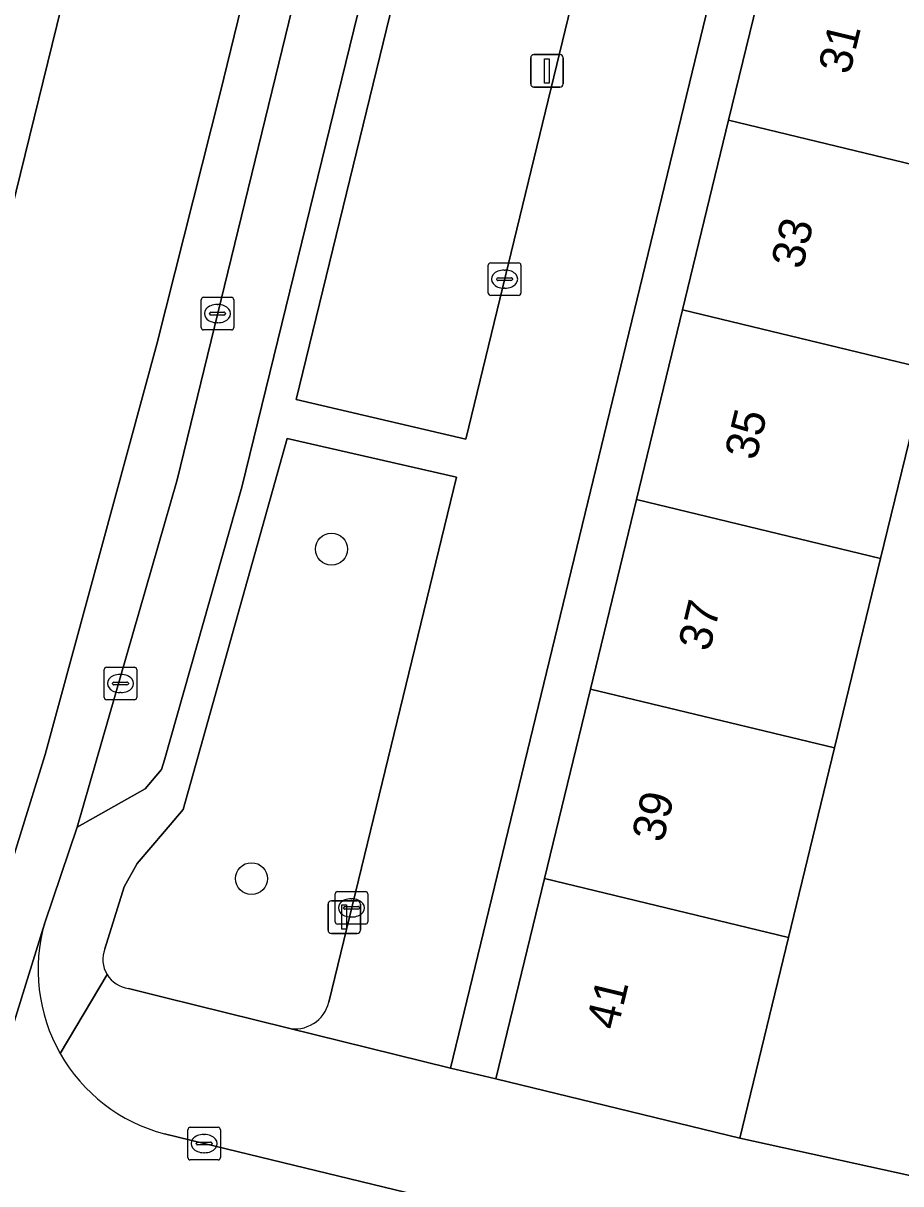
# Model space of a CAD drawing. Extents: x 162803 to 163818, y 381639 to 382475.
# Drawn here: x 163495.67 to 163522.58, y 382116.77 to 382152.37 of the extents above; entities that cross this region are included whole.
import ezdxf

# ---------------------------------------------------------------- set-up
doc = ezdxf.new("R2010")
doc.units = 0
for name, color, linetype in [('IMGEO_Berm_groen', 7, 'Continuous'), ('IMGEO_Boom', 7, 'Continuous'), ('IMGEO_Erf', 7, 'Continuous'), ('IMGEO_Kolk', 7, 'Continuous'), ('IMGEO_Lichtmast', 7, 'Continuous'), ('IMGEO_Muur', 7, 'Continuous'), ('IMGEO_Pand', 7, 'Continuous'), ('IMGEO_Pand_nummerreeks', 7, 'Continuous'), ('IMGEO_Parkeervlak_open', 7, 'Continuous'), ('IMGEO_Rijbaan_lokaal_gesloten', 7, 'Continuous'), ('IMGEO_Rijbaan_lokaal_open', 7, 'Continuous'), ('IMGEO_Voetpad_open', 7, 'Continuous')]:
    doc.layers.add(name, color=color, linetype=linetype)

msp = doc.modelspace()

# ---------------------------------------------------------------- linework, layer by layer
at = {"layer": 'IMGEO_Berm_groen'}
msp.add_lwpolyline([(163514.561, 382161.515), (163509.373, 382162.715), (163504.04, 382140.826), (163509.237, 382139.611)], close=True, dxfattribs=at)
for points in [[(163508.953, 382138.441), (163503.767, 382139.634), (163500.578, 382128.249), (163500, 382127.572), (163499.161, 382126.589), (163498.768, 382125.88), (163498.171, 382123.975)], [(163505.041, 382122.342), (163508.953, 382138.441)], [(163498.901, 382122.758), (163500, 382122.485), (163503.765, 382121.55)]]:
    msp.add_lwpolyline(points, dxfattribs=at)
for centre, radius, start, end in [((163499.022, 382123.656), 0.909, 159.4675, 210.8688), ((163499.02, 382123.659), 0.909, 211.0568, 262.4504), ((163504.011, 382122.578), 1.057, 256.5356, 347.1193)]:
    msp.add_arc(centre, radius, start, end, dxfattribs=at)
at = {"layer": 'IMGEO_Boom'}
for centre in [(163505.124, 382136.234), (163502.669, 382126.128)]:
    msp.add_circle(centre, 0.489, dxfattribs=at)
at = {"layer": 'IMGEO_Erf'}
msp.add_lwpolyline([(163510.157, 382119.986), (163511.649, 382126.127), (163513.062, 382131.943), (163514.475, 382137.76), (163515.888, 382143.577), (163517.3, 382149.393), (163518.716, 382155.219), (163520.128, 382161.035), (163521.541, 382166.852), (163522.954, 382172.669), (163524.399, 382178.616), (163522.997, 382178.983), (163508.77, 382120.311)], close=True, dxfattribs=at)
msp.add_lwpolyline([(163523.373, 382141.769), (163521.96, 382135.953), (163520.547, 382130.136), (163519.134, 382124.319), (163517.64, 382118.169), (163523.789, 382116.815)], dxfattribs=at)
at = {"layer": 'IMGEO_Kolk'}
for p, q in [((163510.005, 382145.018), (163510.857, 382145.018)), ((163509.93, 382144.092), (163509.93, 382144.944)), ((163510.418, 382144.798), (163510.443, 382144.798)), ((163510.931, 382144.944), (163510.931, 382144.092)), ((163510.189, 382144.512), (163510.189, 382144.524)), ((163510.627, 382144.475), (163510.229, 382144.475)), ((163510.232, 382144.561), (163510.63, 382144.561)), ((163510.673, 382144.524), (163510.673, 382144.512)), ((163501.201, 382143.961), (163502.053, 382143.961)), ((163510.857, 382144.018), (163510.005, 382144.018)), ((163510.441, 382144.238), (163510.416, 382144.238)), ((163501.126, 382143.035), (163501.126, 382143.887)), ((163501.614, 382143.741), (163501.639, 382143.741)), ((163502.127, 382143.887), (163502.127, 382143.035)), ((163501.385, 382143.455), (163501.385, 382143.467)), ((163501.823, 382143.418), (163501.425, 382143.418)), ((163501.428, 382143.504), (163501.826, 382143.504)), ((163501.869, 382143.467), (163501.869, 382143.455)), ((163502.053, 382142.961), (163501.201, 382142.961)), ((163501.637, 382143.181), (163501.612, 382143.181)), ((163498.152, 382131.688), (163498.152, 382132.54)), ((163498.227, 382132.614), (163499.079, 382132.614)), ((163499.153, 382132.54), (163499.153, 382131.688)), ((163498.64, 382132.394), (163498.665, 382132.394)), ((163498.411, 382132.108), (163498.411, 382132.12)), ((163498.849, 382132.071), (163498.451, 382132.071)), ((163498.454, 382132.157), (163498.852, 382132.157)), ((163498.663, 382131.834), (163498.638, 382131.834)), ((163498.895, 382132.12), (163498.895, 382132.108)), ((163499.079, 382131.614), (163498.227, 382131.614)), ((163505.234, 382124.805), (163505.234, 382125.657)), ((163505.309, 382125.731), (163506.161, 382125.731)), ((163505.722, 382125.511), (163505.747, 382125.511)), ((163506.235, 382125.657), (163506.235, 382124.805)), ((163505.493, 382125.225), (163505.493, 382125.237)), ((163505.931, 382125.188), (163505.533, 382125.188)), ((163505.536, 382125.274), (163505.934, 382125.274)), ((163505.977, 382125.237), (163505.977, 382125.225)), ((163506.161, 382124.731), (163505.309, 382124.731)), ((163505.745, 382124.951), (163505.72, 382124.951)), ((163500.718, 382117.574), (163500.718, 382118.426)), ((163500.793, 382118.5), (163501.645, 382118.5)), ((163501.719, 382118.426), (163501.719, 382117.574)), ((163500.977, 382117.994), (163500.977, 382118.006)), ((163501.415, 382117.957), (163501.017, 382117.957)), ((163501.02, 382118.043), (163501.418, 382118.043)), ((163501.206, 382118.28), (163501.231, 382118.28)), ((163501.461, 382118.006), (163501.461, 382117.994)), ((163501.229, 382117.72), (163501.204, 382117.72)), ((163501.645, 382117.5), (163500.793, 382117.5))]:
    msp.add_line(p, q, dxfattribs=at)
for points in [[(163510.005, 382145.018), (163510.857, 382145.018)], [(163509.93, 382144.092), (163509.93, 382144.944)], [(163510.931, 382144.944), (163510.931, 382144.092)], [(163501.201, 382143.961), (163502.053, 382143.961)], [(163510.857, 382144.018), (163510.005, 382144.018)], [(163501.126, 382143.035), (163501.126, 382143.887)], [(163502.127, 382143.887), (163502.127, 382143.035)], [(163502.053, 382142.961), (163501.201, 382142.961)], [(163498.152, 382131.688), (163498.152, 382132.54)], [(163498.227, 382132.614), (163499.079, 382132.614)], [(163499.153, 382132.54), (163499.153, 382131.688)], [(163499.079, 382131.614), (163498.227, 382131.614)], [(163505.234, 382124.805), (163505.234, 382125.657)], [(163505.309, 382125.731), (163506.161, 382125.731)], [(163506.235, 382125.657), (163506.235, 382124.805)], [(163506.161, 382124.731), (163505.309, 382124.731)], [(163500.718, 382117.574), (163500.718, 382118.426)], [(163500.793, 382118.5), (163501.645, 382118.5)], [(163501.719, 382118.426), (163501.719, 382117.574)], [(163501.645, 382117.5), (163500.793, 382117.5)]]:
    msp.add_lwpolyline(points, dxfattribs=at)
for centre, radius, start, end in [((163510.007, 382144.942), 0.0765, 91.552, 178.448), ((163510.007, 382144.942), 0.0765, 91.552, 178.448), ((163510.855, 382144.942), 0.0765, 1.552, 88.448), ((163510.855, 382144.942), 0.0765, 1.552, 88.448), ((163510.229, 382144.521), 0.0403, 85.8775, 175.7526), ((163510.226, 382144.511), 0.0366, 178.938, 274.7102), ((163510.63, 382144.518), 0.043, 264.8664, 352.4533), ((163510.634, 382144.523), 0.0386, 1.7309, 96.639), ((163501.203, 382143.885), 0.0765, 91.552, 178.448), ((163501.203, 382143.885), 0.0765, 91.552, 178.448), ((163502.051, 382143.885), 0.0765, 1.552, 88.448), ((163502.051, 382143.885), 0.0765, 1.552, 88.448), ((163510.007, 382144.094), 0.0765, 181.552, 268.448), ((163510.007, 382144.094), 0.0765, 181.552, 268.448), ((163510.855, 382144.094), 0.0765, 271.552, 358.448), ((163510.855, 382144.094), 0.0765, 271.552, 358.448), ((163501.425, 382143.464), 0.0403, 85.8775, 175.7526), ((163501.422, 382143.454), 0.0366, 178.938, 274.7102), ((163501.826, 382143.461), 0.043, 264.8664, 352.4533), ((163501.83, 382143.466), 0.0386, 1.7309, 96.639), ((163501.203, 382143.037), 0.0765, 181.552, 268.448), ((163501.203, 382143.037), 0.0765, 181.552, 268.448), ((163502.051, 382143.037), 0.0765, 271.552, 358.448), ((163502.051, 382143.037), 0.0765, 271.552, 358.448), ((163498.229, 382132.538), 0.0765, 91.552, 178.448), ((163498.229, 382132.538), 0.0765, 91.552, 178.448), ((163499.077, 382132.538), 0.0765, 1.552, 88.448), ((163499.077, 382132.538), 0.0765, 1.552, 88.448), ((163498.451, 382132.117), 0.0403, 85.8775, 175.7526), ((163498.448, 382132.107), 0.0366, 178.938, 274.7102), ((163498.852, 382132.114), 0.043, 264.8664, 352.4533), ((163498.856, 382132.119), 0.0386, 1.7309, 96.639), ((163498.229, 382131.69), 0.0765, 181.552, 268.448), ((163498.229, 382131.69), 0.0765, 181.552, 268.448), ((163499.077, 382131.69), 0.0765, 271.552, 358.448), ((163499.077, 382131.69), 0.0765, 271.552, 358.448), ((163505.311, 382125.655), 0.0765, 91.552, 178.448), ((163505.311, 382125.655), 0.0765, 91.552, 178.448), ((163506.159, 382125.655), 0.0765, 1.552, 88.448), ((163506.159, 382125.655), 0.0765, 1.552, 88.448), ((163505.533, 382125.234), 0.0403, 85.8775, 175.7526), ((163505.53, 382125.224), 0.0366, 178.938, 274.7102), ((163505.934, 382125.231), 0.043, 264.8664, 352.4533), ((163505.938, 382125.236), 0.0386, 1.7309, 96.639), ((163505.311, 382124.807), 0.0765, 181.552, 268.448), ((163505.311, 382124.807), 0.0765, 181.552, 268.448), ((163506.159, 382124.807), 0.0765, 271.552, 358.448), ((163506.159, 382124.807), 0.0765, 271.552, 358.448), ((163500.795, 382118.424), 0.0765, 91.552, 178.448), ((163500.795, 382118.424), 0.0765, 91.552, 178.448), ((163501.643, 382118.424), 0.0765, 1.552, 88.448), ((163501.643, 382118.424), 0.0765, 1.552, 88.448), ((163501.017, 382118.003), 0.0403, 85.8775, 175.7526), ((163501.014, 382117.993), 0.0366, 178.938, 274.7102), ((163501.418, 382118), 0.043, 264.8664, 352.4533), ((163501.422, 382118.005), 0.0386, 1.7309, 96.639), ((163500.795, 382117.576), 0.0765, 181.552, 268.448), ((163500.795, 382117.576), 0.0765, 181.552, 268.448), ((163501.643, 382117.576), 0.0765, 271.552, 358.448), ((163501.643, 382117.576), 0.0765, 271.552, 358.448)]:
    msp.add_arc(centre, radius, start, end, dxfattribs=at)
for centre, major_axis, ratio, start_param, end_param in [((163510.417, 382144.518), (-0.387, 0.002), 0.722429, 4.712389, 7.853982), ((163510.442, 382144.518), (-0.39, 0.002), 0.717154, 1.570796, 4.712389), ((163501.613, 382143.461), (-0.387, 0.002), 0.722429, 4.712389, 7.853982), ((163501.638, 382143.461), (-0.39, 0.002), 0.717154, 1.570796, 4.712389), ((163498.639, 382132.114), (-0.387, 0.002), 0.722429, 4.712389, 7.853982), ((163498.664, 382132.114), (-0.39, 0.002), 0.717154, 1.570796, 4.712389), ((163505.721, 382125.231), (-0.387, 0.002), 0.722429, 4.712389, 7.853982), ((163505.746, 382125.231), (-0.39, 0.002), 0.717154, 1.570796, 4.712389), ((163501.205, 382118), (-0.387, 0.002), 0.722429, 4.712389, 7.853982), ((163501.23, 382118), (-0.39, 0.002), 0.717154, 1.570796, 4.712389)]:
    msp.add_ellipse(centre, major_axis=major_axis, ratio=ratio, start_param=start_param, end_param=end_param, dxfattribs=at)
at = {"layer": 'IMGEO_Lichtmast'}
for p, q in [((163511.232, 382150.505), (163511.232, 382151.305)), ((163511.232, 382151.305), (163511.232, 382150.505)), ((163511.332, 382151.405), (163512.122, 382151.405)), ((163512.122, 382151.405), (163511.332, 382151.405)), ((163512.222, 382151.305), (163512.222, 382150.505)), ((163512.222, 382150.505), (163512.222, 382151.305)), ((163512.122, 382150.405), (163511.332, 382150.405)), ((163511.332, 382150.405), (163512.122, 382150.405)), ((163505.118, 382125.448), (163505.908, 382125.448)), ((163505.908, 382125.448), (163505.118, 382125.448)), ((163505.018, 382124.548), (163505.018, 382125.348)), ((163505.018, 382125.348), (163505.018, 382124.548)), ((163506.008, 382125.348), (163506.008, 382124.548)), ((163506.008, 382124.548), (163506.008, 382125.348)), ((163505.908, 382124.448), (163505.118, 382124.448)), ((163505.118, 382124.448), (163505.908, 382124.448))]:
    msp.add_line(p, q, dxfattribs=at)
for points in [[(163511.652, 382151.28), (163511.802, 382151.28), (163511.802, 382150.53), (163511.652, 382150.53), (163511.652, 382151.28)], [(163505.438, 382125.323), (163505.588, 382125.323), (163505.588, 382124.573), (163505.438, 382124.573), (163505.438, 382125.323)]]:
    msp.add_lwpolyline(points, dxfattribs=at)
for centre, start, end in [((163511.332, 382151.305), 90, 180), ((163511.332, 382151.305), 90, 180), ((163512.122, 382151.305), 0, 90), ((163512.122, 382151.305), 360, 90), ((163511.332, 382150.505), 180, 270), ((163511.332, 382150.505), 180, 270), ((163512.122, 382150.505), 270, 0), ((163512.122, 382150.505), 270, 0), ((163505.118, 382125.348), 90, 180), ((163505.118, 382125.348), 90, 180), ((163505.908, 382125.348), 0, 90), ((163505.908, 382125.348), 360, 90), ((163505.118, 382124.548), 180, 270), ((163505.118, 382124.548), 180, 270), ((163505.908, 382124.548), 270, 0), ((163505.908, 382124.548), 270, 0)]:
    msp.add_arc(centre, 0.1, start, end, dxfattribs=at)
at = {"layer": 'IMGEO_Muur'}
msp.add_lwpolyline([(163517.64, 382118.169), (163523.789, 382116.815)], dxfattribs=at)
at = {"layer": 'IMGEO_Pand'}
for points in [[(163526.201, 382153.412), (163518.716, 382155.219), (163517.3, 382149.393), (163524.786, 382147.587), (163527.66, 382146.889), (163529.003, 382152.42), (163526.13, 382153.118)], [(163523.373, 382141.769), (163524.786, 382147.587), (163517.3, 382149.393), (163515.888, 382143.577)], [(163521.96, 382135.953), (163523.373, 382141.769), (163515.888, 382143.577), (163514.475, 382137.76)], [(163520.547, 382130.136), (163521.96, 382135.953), (163514.475, 382137.76), (163513.062, 382131.943)], [(163520.547, 382130.136), (163513.062, 382131.943), (163511.649, 382126.127), (163519.134, 382124.319)], [(163511.649, 382126.127), (163510.157, 382119.986), (163517.64, 382118.169), (163519.134, 382124.319)]]:
    msp.add_lwpolyline(points, close=True, dxfattribs=at)
at = {"layer": 'IMGEO_Parkeervlak_open'}
msp.add_lwpolyline([(163519.119, 382207.895), (163518.102, 382209.96), (163517.835, 382209.914), (163500.389, 382138.362), (163500, 382137.009), (163497.324, 382127.702), (163499.411, 382128.882), (163499.913, 382129.471), (163500, 382129.777), (163502.378, 382138.138), (163519.164, 382206.754)], dxfattribs=at)
at = {"layer": 'IMGEO_Rijbaan_lokaal_gesloten'}
for points in [[(163518.277, 382211.062), (163518.16, 382211.245), (163524.848, 382238.45), (163525.218, 382240.21), (163529.338, 382256.343), (163529.634, 382257.552), (163530.338, 382260.39), (163528.706, 382260.766), (163526.46, 382251.061), (163524.776, 382244.371), (163523.364, 382238.62), (163512.256, 382193.448), (163501.707, 382150.226), (163499.769, 382142.519), (163496.345, 382129.936), (163493.27, 382120.04), (163491.083, 382113.477), (163485.511, 382093.716), (163476.268, 382063.863)], [(163482.405, 382078.181), (163483.262, 382080.907), (163484.108, 382083.636), (163484.943, 382086.368), (163485.768, 382089.104), (163486.582, 382091.842), (163487.386, 382094.584), (163488.178, 382097.329), (163488.96, 382100.077), (163489.731, 382102.827), (163490.492, 382105.581), (163491.241, 382108.337), (163491.288, 382108.493), (163496.331, 382124.775), (163497.324, 382127.702), (163500, 382137.009), (163500.389, 382138.362), (163517.835, 382209.914)], [(163507.932, 382197.694), (163505.702, 382188.476), (163504.274, 382182.766), (163499.478, 382163.585), (163498.772, 382160.762), (163494.751, 382144.389), (163491.788, 382132.814), (163489.249, 382125.192), (163486.639, 382118.629), (163482.226, 382108.27), (163480.102, 382103.094), (163476.825, 382092.292)], [(163476.268, 382063.863), (163485.511, 382093.716), (163491.083, 382113.477), (163493.27, 382120.04), (163496.345, 382129.936), (163499.769, 382142.519), (163501.707, 382150.226), (163512.256, 382193.448)], [(163468.098, 382062.079), (163467.362, 382060.095), (163464.129, 382051.438), (163461.281, 382044.465), (163460.465, 382042.582), (163460.098, 382041.653), (163461.686, 382040.98), (163463.691, 382045.81), (163467.696, 382056.208), (163473.094, 382072.933), (163474.222, 382079.849), (163475.514, 382086.822), (163476.825, 382092.292), (163480.102, 382103.094), (163482.226, 382108.27), (163486.639, 382118.629), (163489.249, 382125.192), (163491.788, 382132.814), (163494.751, 382144.389), (163498.772, 382160.762), (163499.478, 382163.585), (163504.274, 382182.766)]]:
    msp.add_lwpolyline(points, dxfattribs=at)
at = {"layer": 'IMGEO_Rijbaan_lokaal_open'}
for points in [[(163496.331, 382124.775), (163491.288, 382108.493)], [(163508.42, 382116.254), (163501.215, 382117.999), (163500, 382118.3)]]:
    msp.add_lwpolyline(points, dxfattribs=at)
for centre, start, end in [((163501.333, 382123.33), 163.8838, 209.5143), ((163501.33, 382123.333), 209.5554, 255.195)]:
    msp.add_arc(centre, 5.206, start, end, dxfattribs=at)
at = {"layer": 'IMGEO_Voetpad_open'}
for points in [[(163503.765, 382121.55), (163508.77, 382120.311), (163522.997, 382178.983), (163524.399, 382178.616), (163524.852, 382180.548), (163523.894, 382180.78), (163523.93, 382180.927), (163522.484, 382181.264), (163529.529, 382210.579), (163531.034, 382210.231), (163531.365, 382211.507), (163531.47, 382211.914), (163532.122, 382214.609), (163535.508, 382228.464)], [(163519.164, 382206.754), (163502.378, 382138.138), (163500, 382129.777), (163499.913, 382129.471), (163499.411, 382128.882), (163497.324, 382127.702), (163496.331, 382124.775)], [(163498.171, 382123.975), (163498.768, 382125.88), (163499.161, 382126.589), (163500, 382127.572), (163500.578, 382128.249), (163503.767, 382139.634), (163508.953, 382138.441), (163505.041, 382122.342)], [(163496.802, 382120.765), (163498.242, 382123.19)], [(163498.242, 382123.19), (163496.802, 382120.765)], [(163562.138, 382107.504), (163558.427, 382108.386), (163555.593, 382109.105), (163551.001, 382110.208), (163547.799, 382110.904), (163546.316, 382111.276), (163538.93, 382113.067), (163533.098, 382114.554), (163529.214, 382115.503), (163527.739, 382115.85), (163523.789, 382116.815), (163517.64, 382118.169), (163510.157, 382119.986), (163508.77, 382120.311), (163503.765, 382121.55), (163500, 382122.485), (163498.901, 382122.758)], [(163500, 382118.3), (163501.215, 382117.999), (163508.42, 382116.254), (163531.286, 382110.718), (163533.935, 382110.077), (163544.464, 382107.564), (163546.795, 382106.985)]]:
    msp.add_lwpolyline(points, dxfattribs=at)
msp.add_lwpolyline([(163514.561, 382161.515), (163509.237, 382139.611), (163504.04, 382140.826), (163509.373, 382162.715)], close=True, dxfattribs=at)
for centre, radius, start, end in [((163501.333, 382123.33), 5.206, 163.8838, 209.5143), ((163499.022, 382123.656), 0.909, 159.4675, 210.8688), ((163499.02, 382123.659), 0.909, 211.0568, 262.4504), ((163504.011, 382122.578), 1.057, 256.5356, 347.1193), ((163501.33, 382123.333), 5.206, 209.5554, 255.195)]:
    msp.add_arc(centre, radius, start, end, dxfattribs=at)

# ---------------------------------------------------------------- texts
at = {"layer": 'IMGEO_Pand_nummerreeks'}
for s, rotation, p in [('31', 76.3466, (163521.008, 382150.765)), ('33', 76.3465, (163519.559, 382144.792)), ('35', 76.3465, (163518.135, 382138.929)), ('37', 76.3465, (163516.711, 382133.066)), ('39', 76.3465, (163515.286, 382127.203)), ('41', 76.3465, (163513.888, 382121.45))]:
    msp.add_text(s, height=1, rotation=rotation, dxfattribs=at).set_placement(p)

doc.saveas('drawing.dxf')
